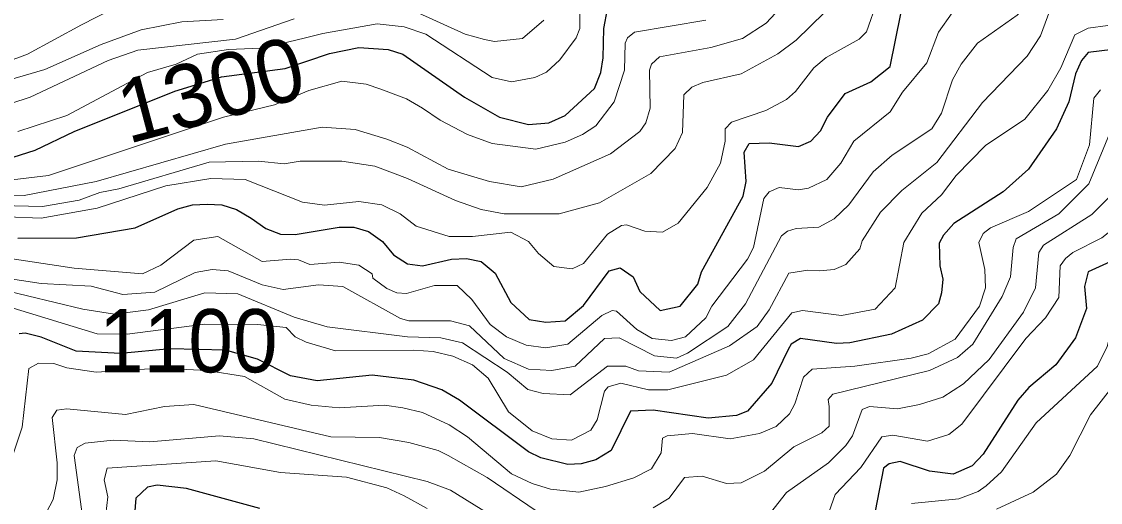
# Model space of a CAD drawing. Extents: x 423 to 448.8, y 7456.3 to 7484.
# Drawn here: x 442.862 to 444.228, y 7477.981 to 7478.589 of the extents above; entities that cross this region are included whole.
import ezdxf
from ezdxf.enums import TextEntityAlignment as Align

# ---------------------------------------------------------------- set-up
doc = ezdxf.new("R2010")
doc.units = 0
doc.header["$LTSCALE"] = 0.032
doc.layers.add('1', color=7, linetype='Continuous', lineweight=25)
doc.layers.add('2', color=7, linetype='Continuous', lineweight=13)
doc.layers.add('61', color=7, linetype='Continuous')

msp = doc.modelspace()

# ---------------------------------------------------------------- linework, layer by layer
at = {"layer": '1'}
for points in [[(443.1961, 7478.5298), (443.2523, 7478.5485), (443.2895, 7478.5562), (443.3266, 7478.5539), (443.3451, 7478.5477), (443.4232, 7478.4935), (443.4674, 7478.468), (443.5045, 7478.4587), (443.53, 7478.461), (443.5509, 7478.4703), (443.588, 7478.5044), (443.5957, 7478.5245), (443.5988, 7478.5431), (443.5996, 7478.5802), (443.6042, 7478.6049)], [(443.1905, 7478.3203), (443.209, 7478.3195), (443.2647, 7478.3288), (443.2833, 7478.3288), (443.3018, 7478.3234), (443.3196, 7478.311), (443.3335, 7478.294), (443.3513, 7478.2824), (443.3699, 7478.28), (443.407, 7478.2886), (443.4256, 7478.2893), (443.4442, 7478.2855), (443.4619, 7478.2708), (443.482, 7478.2337), (443.5052, 7478.212), (443.5261, 7478.2089), (443.5509, 7478.2104), (443.5741, 7478.2298), (443.6066, 7478.2738), (443.6205, 7478.2777), (443.6367, 7478.2661), (443.6452, 7478.2476), (443.6708, 7478.2236), (443.6963, 7478.229), (443.7187, 7478.2569), (443.7234, 7478.2723), (443.7759, 7478.3682), (443.7798, 7478.3868), (443.7775, 7478.4239), (443.7837, 7478.4347), (443.8092, 7478.4355), (443.8463, 7478.4309), (443.8618, 7478.4378), (443.8742, 7478.451), (443.8827, 7478.468), (443.9051, 7478.4981), (443.9376, 7478.5129), (443.9623, 7478.5322), (443.9755, 7478.5987)], [(444.2718, 7478.557), (444.2129, 7478.55), (444.2044, 7478.5399), (444.1967, 7478.5229), (444.1882, 7478.4874), (444.1727, 7478.4533), (444.1372, 7478.4022), (444.1054, 7478.3736), (444.0428, 7478.3334), (444.0296, 7478.3187), (444.0242, 7478.3087), (444.025, 7478.2801), (444.0288, 7478.2631), (444.0273, 7478.246), (444.0234, 7478.2321), (444.0033, 7478.2112), (443.9639, 7478.1934), (443.9113, 7478.1826), (443.8943, 7478.1818), (443.8486, 7478.188), (443.837, 7478.1811), (443.8332, 7478.1741), (443.8123, 7478.1316)], [(442.8424, 7478.4146), (442.8795, 7478.4262), (442.929, 7478.4502), (443.0565, 7478.5009), (443.1155, 7478.5191), (443.1961, 7478.5298)], [(442.8579, 7478.3149), (442.9321, 7478.3156), (443.0064, 7478.328), (443.0605, 7478.352), (443.0791, 7478.3574), (443.0976, 7478.3582), (443.1162, 7478.3574), (443.1348, 7478.3512), (443.1533, 7478.3404), (443.1719, 7478.3272), (443.1905, 7478.3203)], [(444.2872, 7478.3064), (444.2129, 7478.2723), (444.2083, 7478.2538), (444.2106, 7478.2259), (444.1967, 7478.1888), (444.1719, 7478.1547), (444.1379, 7478.1261), (444.124, 7478.1099), (444.0799, 7478.0418), (444.066, 7478.0271), (444.042, 7478.0163), (444.0119, 7478.0202), (443.9747, 7478.0326), (443.9608, 7478.0295), (443.9538, 7478.024), (443.9376, 7477.9413)], [(443.8123, 7478.1316), (443.7814, 7478.096), (443.7675, 7478.0906), (443.7319, 7478.0874), (443.6623, 7478.0975), (443.6336, 7478.096), (443.6089, 7478.0465), (443.5896, 7478.0348), (443.571, 7478.0295), (443.554, 7478.0287), (443.5199, 7478.0372), (443.5044, 7478.0449), (443.4171, 7478.1099), (443.3946, 7478.123), (443.3591, 7478.1354), (443.3065, 7478.1416), (443.2369, 7478.1347), (443.2028, 7478.1408), (443.1612, 7478.1621), (443.1205, 7478.1734), (443.0505, 7478.1751), (442.9878, 7478.1691), (442.9318, 7478.1721), (442.8873, 7478.1896), (442.8671, 7478.195), (442.8594, 7478.1942)], [(443.1642, 7477.973), (443.0713, 7477.9985), (443.0342, 7478.0024), (443.0218, 7478), (443.0071, 7477.9862), (443.004, 7477.949)]]:
    msp.add_lwpolyline(points, dxfattribs=at)
at = {"layer": '2'}
for points in [[(444.2369, 7478.6969), (444.1635, 7478.6869), (444.148, 7478.6745), (444.1449, 7478.6359), (444.1387, 7478.6142), (444.1232, 7478.5971), (444.0729, 7478.5616), (444.0521, 7478.5353), (444.0413, 7478.5152), (444.0273, 7478.4734), (444.015, 7478.4533), (443.9647, 7478.42)], [(444.2594, 7478.6474), (444.2192, 7478.6335), (444.1789, 7478.6242), (444.1673, 7478.6111), (444.1526, 7478.5709), (444.1356, 7478.5453), (444.0791, 7478.4866), (444.0211, 7478.4108), (443.977, 7478.3752), (443.95, 7478.3481), (443.9267, 7478.3118), (443.9237, 7478.3017), (443.9059, 7478.2816), (443.8912, 7478.2754), (443.8726, 7478.2739), (443.8579, 7478.2746), (443.8339, 7478.2708), (443.8092, 7478.2244), (443.7937, 7478.2035), (443.7589, 7478.1787)], [(443.8409, 7478.6258), (443.8053, 7478.5871), (443.7752, 7478.5678), (443.735, 7478.5562), (443.67, 7478.5446), (443.6599, 7478.5353), (443.6576, 7478.5276), (443.6584, 7478.4796), (443.653, 7478.4611), (443.6452, 7478.4502), (443.6081, 7478.4216), (443.5354, 7478.3899), (443.4952, 7478.3798), (443.455, 7478.3868), (443.4024, 7478.4023), (443.3505, 7478.4301), (443.325, 7478.4401), (443.2848, 7478.4525), (443.2431, 7478.4556), (443.1208, 7478.434), (442.9569, 7478.3868), (442.8656, 7478.369), (442.7929, 7478.3705)], [(442.8176, 7478.3568), (442.8889, 7478.355), (442.9354, 7478.3632), (442.9617, 7478.373), (442.9857, 7478.3775), (443.0998, 7478.4114), (443.1626, 7478.4123), (443.1951, 7478.4092), (443.2152, 7478.4123), (443.2678, 7478.4123), (443.3096, 7478.4061), (443.3513, 7478.3907), (443.4117, 7478.3628), (443.4442, 7478.3512), (443.4735, 7478.3458), (443.5432, 7478.3458), (443.5942, 7478.3597), (443.6592, 7478.3968), (443.6901, 7478.4286), (443.6994, 7478.4487), (443.7009, 7478.4966), (443.711, 7478.5059), (443.7249, 7478.5121), (443.7736, 7478.5229), (443.8201, 7478.5484), (443.8432, 7478.5655), (443.8974, 7478.6188)], [(442.813, 7478.5268), (442.8702, 7478.5477), (442.9383, 7478.5848), (442.977, 7478.6049)], [(442.8439, 7478.3419), (442.8873, 7478.3404), (442.9584, 7478.3528), (443.045, 7478.3814), (443.1023, 7478.3907), (443.1456, 7478.3891), (443.2183, 7478.3605), (443.2461, 7478.3566), (443.2895, 7478.3613), (443.3188, 7478.3574), (443.342, 7478.3458), (443.3622, 7478.3303), (443.4039, 7478.3172), (443.4333, 7478.3172), (443.482, 7478.3226), (443.5045, 7478.311), (443.5168, 7478.2955), (443.5362, 7478.2793), (443.5594, 7478.2762), (443.574, 7478.2831), (443.6042, 7478.3203), (443.622, 7478.3311), (443.6282, 7478.3319), (443.6514, 7478.3241), (443.6738, 7478.3226), (443.694, 7478.3342), (443.7303, 7478.3791), (443.7473, 7478.41), (443.7535, 7478.4379), (443.7535, 7478.4533), (443.7613, 7478.4618), (443.8046, 7478.4765), (443.8309, 7478.4904), (443.8425, 7478.5005), (443.8657, 7478.5307), (443.8811, 7478.5438), (443.9229, 7478.567), (443.9322, 7478.5763), (443.9461, 7478.6158)], [(442.8579, 7478.4502), (442.9197, 7478.4703), (443.0218, 7478.5245), (443.0582, 7478.5353), (443.0852, 7478.5479), (443.1243, 7478.5539), (443.1648, 7478.5554), (443.1993, 7478.5629), (443.2219, 7478.5685), (443.2438, 7478.574), (443.3127, 7478.5864), (443.3467, 7478.5825), (443.3745, 7478.5732), (443.4581, 7478.5183), (443.4828, 7478.5129), (443.5122, 7478.5183), (443.5269, 7478.5252), (443.5439, 7478.5407), (443.5648, 7478.5685), (443.5694, 7478.5802), (443.5694, 7478.6165)], [(443.356, 7478.6041), (443.424, 7478.5732), (443.4488, 7478.5662), (443.4612, 7478.5639), (443.4967, 7478.5678), (443.5238, 7478.591)], [(443.1177, 7478.5917), (443.0652, 7478.5887), (443.0141, 7478.5786), (442.9631, 7478.5601), (442.8919, 7478.5283), (442.7991, 7478.5013)], [(444.0405, 7478.6003), (444.0235, 7478.5755), (444.0087, 7478.5369), (443.9778, 7478.4997), (443.9624, 7478.4749), (443.916, 7478.4379), (443.8997, 7478.41), (443.8819, 7478.3891), (443.8587, 7478.3783), (443.8463, 7478.376), (443.8216, 7478.3791), (443.8092, 7478.3736), (443.8022, 7478.3652), (443.7891, 7478.3033), (443.7814, 7478.2886), (443.7365, 7478.229), (443.7288, 7478.2143), (443.7032, 7478.1903), (443.6855, 7478.1857), (443.6607, 7478.188), (443.6413, 7478.1996), (443.6158, 7478.2228), (443.6104, 7478.2236), (443.5973, 7478.2174), (443.5539, 7478.181), (443.5261, 7478.1764), (443.5014, 7478.1795), (443.4766, 7478.1904), (443.4557, 7478.2058), (443.4325, 7478.2375), (443.414, 7478.2553), (443.3854, 7478.2553), (443.3498, 7478.2452), (443.3374, 7478.246), (443.325, 7478.2514), (443.3072, 7478.2646), (443.3065, 7478.27), (443.2895, 7478.2808), (443.2647, 7478.2847), (443.2276, 7478.2816), (443.2129, 7478.2878), (443.2028, 7478.2885), (443.1672, 7478.2855), (443.1108, 7478.3172), (443.0806, 7478.3126), (443.0389, 7478.2808), (443.0157, 7478.27), (442.929, 7478.277), (442.8053, 7478.2955)], [(442.8146, 7478.3845), (442.8965, 7478.3945), (443.1183, 7478.4682), (443.1829, 7478.4836), (443.226, 7478.502), (443.2678, 7478.5137), (443.2987, 7478.5098), (443.3173, 7478.5036), (443.3498, 7478.4912), (443.3699, 7478.4796), (443.3923, 7478.4642), (443.4271, 7478.4463), (443.4581, 7478.4348), (443.5137, 7478.4278), (443.5509, 7478.4363), (443.5725, 7478.4463), (443.5896, 7478.4572), (443.6128, 7478.4874), (443.6259, 7478.5276), (443.6267, 7478.5616), (443.6297, 7478.5686), (443.6383, 7478.5755), (443.7288, 7478.591)], [(442.8238, 7478.4773), (442.8733, 7478.4935), (442.9723, 7478.54), (443.0095, 7478.5531), (443.1332, 7478.567), (443.2075, 7478.5925)], [(444.2377, 7478.584), (444.213, 7478.5809), (444.1959, 7478.5724), (444.1781, 7478.5307), (444.1619, 7478.502), (444.1325, 7478.4657), (444.083, 7478.4324), (444.0459, 7478.3945), (444.0273, 7478.3697), (444.0025, 7478.3466), (443.9794, 7478.3095), (443.9685, 7478.2522), (443.943, 7478.2251), (443.9005, 7478.2174), (443.851, 7478.2236), (443.8378, 7478.2205), (443.7891, 7478.161), (443.7551, 7478.1416), (443.6808, 7478.123), (443.6561, 7478.123), (443.6213, 7478.1316), (443.605, 7478.1269), (443.6004, 7478.1215), (443.5911, 7478.0852), (443.5833, 7478.072), (443.5586, 7478.0596), (443.5339, 7478.0612), (443.5091, 7478.0712), (443.4789, 7478.0952), (443.4534, 7478.1378), (443.4333, 7478.1547), (443.4086, 7478.1656), (443.3838, 7478.1718), (443.3591, 7478.1733), (443.2601, 7478.1725), (443.2229, 7478.1834), (443.209, 7478.1903)], [(444.2284, 7478.5028), (444.2199, 7478.492), (444.2145, 7478.4332), (444.1983, 7478.3891), (444.1372, 7478.3489), (444.0892, 7478.328), (444.0799, 7478.321), (444.0745, 7478.3095), (444.0822, 7478.2754), (444.083, 7478.2522), (444.0753, 7478.229), (444.0443, 7478.1872), (444.0103, 7478.1687), (443.9887, 7478.1632), (443.9175, 7478.1532), (443.8634, 7478.1493), (443.8525, 7478.1393), (443.8417, 7478.1053), (443.8347, 7478.0929)], [(444.24, 7478.4471), (444.2137, 7478.3837), (444.1758, 7478.3458), (444.1217, 7478.3141), (444.1178, 7478.3033), (444.1147, 7478.2662), (444.1039, 7478.2414), (444.0668, 7478.181), (444.0474, 7478.164), (444.0119, 7478.1478), (443.8896, 7478.1176), (443.8839, 7478.1108), (443.885, 7478.1022), (443.885, 7478.0774), (443.8757, 7478.0689), (443.8402, 7478.0511), (443.803, 7478.0202), (443.7736, 7478.0055), (443.7551, 7478.0047), (443.7241, 7478.014), (443.7017, 7478.0124), (443.6823, 7477.9862), (443.6623, 7477.9738)], [(444.298, 7478.4394), (444.2849, 7478.427), (444.2802, 7478.4178), (444.2802, 7478.376), (444.2733, 7478.3574), (444.2601, 7478.3389), (444.23, 7478.3156), (444.1936, 7478.297), (444.1843, 7478.2893), (444.1773, 7478.2801), (444.1758, 7478.2398), (444.1588, 7478.2143), (444.1341, 7478.188), (444.0528, 7478.0797), (444.0366, 7478.0666), (444.0095, 7478.0581), (443.9655, 7478.0658), (443.9515, 7478.0635), (443.9252, 7478.0248), (443.8927, 7477.9908), (443.885, 7477.9691)], [(443.9647, 7478.42), (443.9407, 7478.3991), (443.9097, 7478.3574), (443.8912, 7478.3396), (443.8718, 7478.3288), (443.8433, 7478.3272), (443.8324, 7478.3241), (443.8246, 7478.3179), (443.779, 7478.2321), (443.7566, 7478.2035), (443.7056, 7478.1694), (443.6917, 7478.1632), (443.6638, 7478.1663), (443.619, 7478.1888), (443.6004, 7478.188), (443.5633, 7478.1532), (443.5339, 7478.1478), (443.5045, 7478.1493), (443.4734, 7478.1628), (443.4294, 7478.2043), (443.4055, 7478.2105), (443.3529, 7478.2104), (443.3421, 7478.2136), (443.2693, 7478.2538), (443.2384, 7478.2561), (443.1935, 7478.2499), (443.1673, 7478.2561), (443.1239, 7478.2739), (443.1038, 7478.2754), (443.0822, 7478.2715), (443.0311, 7478.2468), (442.9909, 7478.2437), (442.9507, 7478.2545), (442.8873, 7478.2576), (442.8122, 7478.2692)], [(444.3653, 7478.3984), (444.3475, 7478.3837), (444.3576, 7478.3373), (444.3545, 7478.3126), (444.3506, 7478.3025), (444.3321, 7478.2785), (444.312, 7478.2684), (444.2531, 7478.2445), (444.2454, 7478.2329), (444.2431, 7478.2027), (444.2369, 7478.178), (444.2245, 7478.1532), (444.1472, 7478.0813), (444.1031, 7478.0194), (444.0838, 7478.0016), (444.0737, 7477.9946), (444.049, 7477.9854), (443.9894, 7477.9792)], [(444.24, 7478.3674), (444.2176, 7478.345), (444.1565, 7478.3064), (444.1503, 7478.2971), (444.1464, 7478.2522), (444.1309, 7478.2213), (444.0877, 7478.1617), (444.0552, 7478.1308), (444.0289, 7478.1137), (443.9995, 7478.1045), (443.9716, 7478.0991), (443.9361, 7478.1022), (443.9268, 7478.0983), (443.9144, 7478.065), (443.9059, 7478.0526), (443.8842, 7478.031), (443.8308, 7477.9931), (443.8107, 7477.9676)], [(443.7589, 7478.1787), (443.6824, 7478.1455), (443.6437, 7478.147), (443.6274, 7478.1532), (443.6042, 7478.1532), (443.5571, 7478.1169), (443.523, 7478.1185), (443.5035, 7478.1237), (443.4772, 7478.1455), (443.4209, 7478.1826), (443.3931, 7478.1888), (443.3513, 7478.1903), (443.2492, 7478.2027), (443.2075, 7478.2151), (443.1363, 7478.2445), (443.0945, 7478.246), (443.0234, 7478.2244), (442.9801, 7478.2189), (442.9399, 7478.2251), (442.8346, 7478.2507)], [(443.209, 7478.1903), (443.1974, 7478.2019), (443.1614, 7478.206), (443.0946, 7478.2063), (442.9963, 7478.1934), (442.9584, 7478.1942), (442.8462, 7478.2282)], [(443.8347, 7478.0929), (443.8177, 7478.0766), (443.7968, 7478.0681), (443.7597, 7478.0612), (443.7118, 7478.0681), (443.68, 7478.0651), (443.6738, 7478.0619), (443.6723, 7478.0434), (443.6599, 7478.0232), (443.6375, 7478.0117), (443.6019, 7478.0008), (443.5679, 7477.9939), (443.5323, 7477.9977), (443.5091, 7478.0047), (443.4828, 7478.0171), (443.4271, 7478.0635), (443.4039, 7478.0789), (443.3699, 7478.0944), (443.3451, 7478.1006), (443.3219, 7478.1037), (443.2647, 7478.1006), (443.2291, 7478.1037), (443.1958, 7478.1114), (443.1449, 7478.14), (443.0969, 7478.1475), (443.0383, 7478.1505), (442.9569, 7478.1455), (442.9197, 7478.1509), (442.9035, 7478.1563), (442.8841, 7478.1571), (442.8717, 7478.1501), (442.8632, 7478.0759), (442.8424, 7478.014)], [(444.097, 7477.9722), (444.1434, 7477.9939), (444.1727, 7478.0163), (444.1897, 7478.0403), (444.216, 7478.0914), (444.2593, 7478.147)], [(443.5138, 7477.9699), (443.4519, 7478.0124), (443.4024, 7478.0403), (443.39, 7478.0465), (443.3529, 7478.0565), (443.3158, 7478.0627), (443.2539, 7478.0635), (443.0806, 7478.1045), (443.0435, 7478.1022), (442.994, 7478.0921), (442.9197, 7478.099), (442.9073, 7478.0975), (442.9012, 7478.0882), (442.9074, 7478.031), (442.9074, 7478.0094), (442.9027, 7477.9846), (442.8702, 7477.9227)], [(443.0249, 7478.0573), (442.9785, 7478.0596), (442.9429, 7478.0558), (442.9329, 7478.0503), (442.929, 7478.0403), (442.9383, 7477.9722), (442.9368, 7477.9583), (442.9236, 7477.9274), (442.8957, 7477.8841), (442.8748, 7477.8253), (442.8439, 7477.7108)], [(443.4921, 7477.9428), (443.4055, 7477.9962), (443.3761, 7478.007), (443.1564, 7478.0612), (443.1131, 7478.065), (443.0249, 7478.0573)], [(443.3761, 7477.973), (443.3467, 7477.9892), (443.325, 7477.9993), (443.274, 7478.0125), (443.1905, 7478.0186), (443.1085, 7478.0333), (442.9707, 7478.024), (442.9669, 7478.0094), (442.9715, 7477.9877), (442.9692, 7477.966)]]:
    msp.add_lwpolyline(points, dxfattribs=at)

# ---------------------------------------------------------------- texts
at = {"layer": '61'}
msp.add_text('1300', height=0.08, rotation=14.826, dxfattribs=at).set_placement((443.1123, 7478.4645), align=Align.CENTER)
at = {"layer": '61', "width": 0.95}
msp.add_text('1100', height=0.08, dxfattribs=at).set_placement((443.0736, 7478.1453), align=Align.CENTER)

doc.saveas('drawing.dxf')
